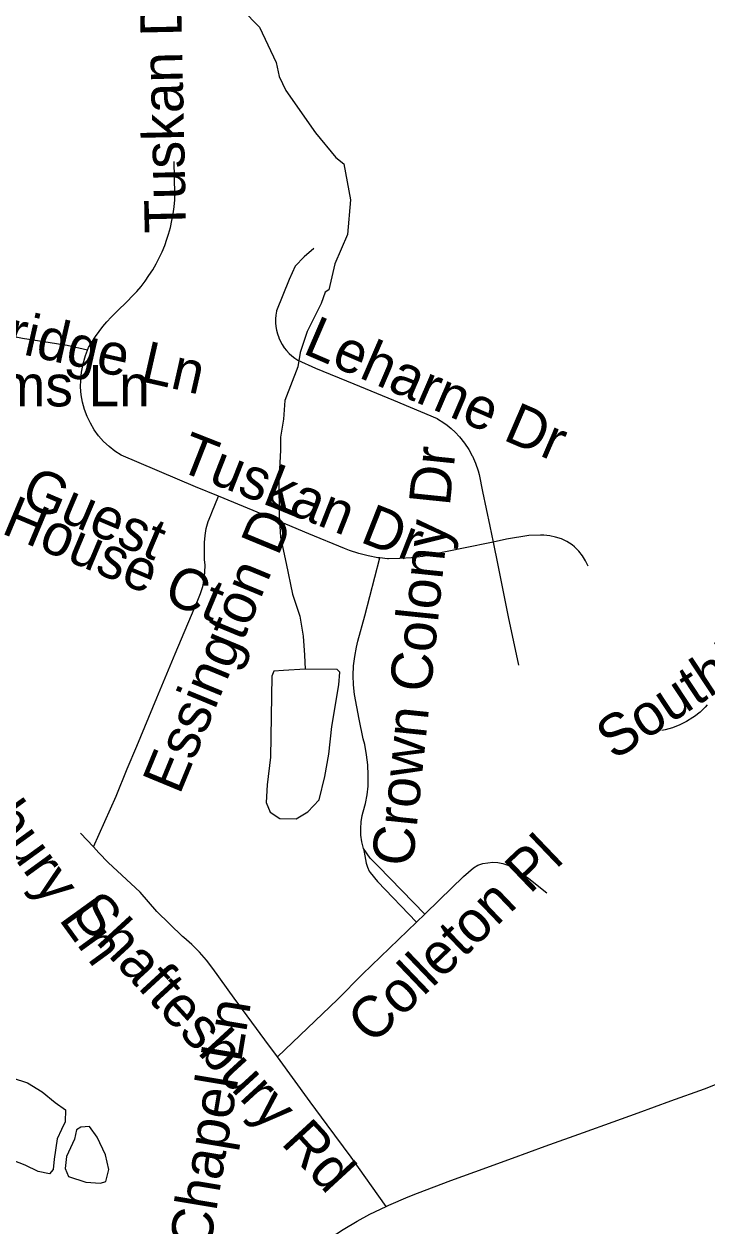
# Model space of a CAD drawing. Extents: x 1383679 to 1536984, y 460658 to 651027.
# Drawn here: x 1470144 to 1471713, y 503296 to 506059 of the extents above; entities that cross this region are included whole.
import ezdxf

# ---------------------------------------------------------------- set-up
doc = ezdxf.new("R2010")
doc.units = 0
for name, color, linetype in [('Exist Hydrographic Misc Water Feature', 7, 'Continuous'), ('Exist Road Non-System Type 51', 7, 'Continuous'), ('Exist Road Non-System Type 51 Label', 7, 'Continuous')]:
    doc.layers.add(name, color=color, linetype=linetype)

msp = doc.modelspace()

# ---------------------------------------------------------------- linework, layer by layer
at = {"layer": 'Exist Hydrographic Misc Water Feature'}
for points in [[(1470606, 506133.2), (1470684.4, 506051.5), (1470722.8, 505970.7), (1470730.1, 505938.6), (1470745.5, 505906.2), (1470813.6, 505808.8), (1470860.5, 505751.9), (1470878.3, 505737.5), (1470894, 505654.5), (1470887, 505575.3), (1470857.7, 505507.9), (1470844.2, 505448.2), (1470835.8, 505442.3), (1470826.4, 505416.2), (1470794, 505351.8), (1470778.6, 505303.4), (1470772.7, 505271.1), (1470742.7, 505193.4)], [(1470742.7, 505193.4), (1470740, 505150.7), (1470733.3, 505109.1), (1470732.7, 505079.5), (1470729.4, 505007.3), (1470730, 504929.4), (1470733.1, 504879.3), (1470746, 504819.1), (1470760.7, 504748.3), (1470777.7, 504697.8), (1470784.9, 504651.7), (1470788.2, 504608.2), (1470789.5, 504576.2)], [(1470789.5, 504576.2), (1470739.6, 504573), (1470717.4, 504571), (1470713.2, 504559.6), (1470711.6, 504466.9), (1470709.8, 504373.4), (1470702.6, 504309.6), (1470699.9, 504269.4), (1470709.4, 504247.1), (1470731.2, 504232.7), (1470769.3, 504231.9), (1470795.5, 504247.8), (1470822, 504275.2), (1470835, 504329), (1470844, 504380.6), (1470851.2, 504444.4), (1470867, 504540.1), (1470869.5, 504568.8), (1470863.6, 504574.7), (1470789.5, 504576.2)], [(1470050.3, 503536.6), (1470047.2, 503589.2), (1470051.6, 503612.8), (1470055.9, 503630.8), (1470072.1, 503636.3), (1470092.1, 503638.3), (1470116.1, 503636.2), (1470151.9, 503624.8), (1470185.6, 503604.4), (1470215.1, 503580), (1470238.8, 503563.1), (1470238.4, 503535.2), (1470230, 503517.3), (1470219.6, 503496.2), (1470212.8, 503449.6), (1470210.3, 503425.8), (1470202.1, 503416.1), (1470176.2, 503420.8), (1470146.3, 503435.3), (1470108.7, 503450), (1470090.9, 503461.9), (1470069.4, 503488.6), (1470059.8, 503510.9), (1470050.3, 503536.6)], [(1470259.6, 503495.4), (1470240.9, 503455.6), (1470238.3, 503427.7), (1470246, 503409.5), (1470285.8, 503396.4), (1470319.7, 503394.1), (1470331.8, 503397.9), (1470338.3, 503425.7), (1470331, 503459.5), (1470311.7, 503500.1), (1470294.2, 503524.3), (1470274.1, 503523), (1470263.9, 503516.7), (1470259.6, 503495.4)]]:
    msp.add_lwpolyline(points, dxfattribs=at)
at = {"layer": 'Exist Road Non-System Type 51'}
for p, q in [((1470303, 504167.1), (1470273.1, 504199.2)), ((1471045.6, 503994.4), (1471064.8, 504013))]:
    msp.add_line(p, q, dxfattribs=at)
for points in [[(1470289.4, 505309.5), (1470291.6, 505315.6), (1470307.5, 505340.2), (1470325, 505363.2), (1470334, 505374.4), (1470343.6, 505385.1), (1470353.7, 505395.2), (1470356.8, 505398.1), (1470381.3, 505422.1), (1470392.4, 505432.9), (1470402.8, 505444.1), (1470412.7, 505455.8), (1470421.9, 505467.9), (1470430.6, 505480.6), (1470430.6, 505480.6), (1470439.3, 505493.9), (1470447.2, 505507.3), (1470454.5, 505521), (1470461, 505535.2), (1470466.9, 505549.6), (1470472.1, 505564.3), (1470475.6, 505575.8), (1470479.9, 505591.4), (1470483.5, 505607), (1470486.4, 505622.8), (1470488.5, 505638.7), (1470489.8, 505654.7), (1470490.4, 505667.8), (1470488.7, 505742.6)], [(1470810, 505543), (1470787.4, 505523.5), (1470766.9, 505502.5), (1470752.7, 505471.2), (1470724.2, 505399.4), (1470724, 505398.5), (1470722.5, 505389.7), (1470721.8, 505381), (1470721.8, 505372.2), (1470722.6, 505363.6), (1470724, 505355), (1470726.2, 505346.5), (1470729.1, 505338.1), (1470729.4, 505337.2), (1470733, 505329.2), (1470737.1, 505321.8), (1470741.8, 505314.7), (1470747.1, 505308), (1470753, 505301.8), (1470759.3, 505296.1), (1470766.1, 505290.9), (1470773.1, 505286.5), (1470813.6, 505268.1), (1470901.9, 505231.7), (1470992.6, 505194.4), (1471093.3, 505151.8), (1471096.3, 505150.1), (1471106.5, 505143.8), (1471116.3, 505136.7), (1471125.6, 505129), (1471134.4, 505120.6), (1471144.7, 505109.6), (1471155.8, 505095.7), (1471165.7, 505080.9), (1471173.8, 505066), (1471174.2, 505065.3), (1471181.3, 505049), (1471187, 505032.1), (1471189.3, 505023.1), (1471197.6, 504984.5), (1471214, 504904.2), (1471221.6, 504867.9)], [(1470289.4, 505309.5), (1470242.9, 505319.8), (1470140.2, 505335.8), (1470071.5, 505349.5)], [(1470590.2, 504973.2), (1470537.5, 504994.7), (1470367, 505067.5), (1470352.5, 505076.9), (1470338.9, 505087.5), (1470326.4, 505099.4), (1470315, 505112.3), (1470304.8, 505126.3), (1470296, 505141.1), (1470288.5, 505156.6), (1470282.5, 505172.8), (1470278, 505189.5), (1470275, 505206.5), (1470273.6, 505223.7), (1470273.8, 505241), (1470275.6, 505258.2), (1470279.4, 505277.7), (1470284.8, 505296.9), (1470289.4, 505309.5)], [(1470303, 504167.1), (1470355, 504284.2), (1470381, 504347.1), (1470402.6, 504399.2), (1470449, 504510.1), (1470490.7, 504610.7), (1470543.1, 504734.5), (1470549.5, 504749.9), (1470554.3, 504765.8), (1470557.6, 504782.1), (1470559.4, 504798.6), (1470559.6, 504815.2), (1470558.7, 504828.1), (1470558.5, 504866.8), (1470559.8, 504883.1), (1470562.5, 504899.2), (1470566.9, 504914.9), (1470572.7, 504930.2), (1470575.3, 504935.8), (1470590.2, 504973.2)], [(1470961.7, 504831.6), (1470956.7, 504832.1), (1470934.5, 504836.2), (1470912.7, 504841.7), (1470891.3, 504848.8), (1470880.5, 504853), (1470798.3, 504886.8), (1470692.3, 504931.6), (1470590.2, 504973.2)], [(1471221.6, 504867.9), (1471153.5, 504854), (1471085.9, 504840), (1471060, 504835.1), (1471033.8, 504831.7), (1471007.5, 504829.9), (1470981.1, 504829.6), (1470979.1, 504829.7), (1470961.7, 504831.6)], [(1471439.9, 504812.4), (1471434.2, 504824.8), (1471427, 504836.5), (1471418.6, 504847.2), (1471409, 504857), (1471403.1, 504862), (1471391.2, 504869.2), (1471378.6, 504875.1), (1471365.4, 504879.4), (1471351.8, 504882.3), (1471338, 504883.6), (1471330.3, 504883.6), (1471303.9, 504882.8), (1471252.8, 504874.3), (1471221.6, 504867.9)], [(1471221.6, 504867.9), (1471232.7, 504815), (1471255.9, 504696.3), (1471280.1, 504585.2)], [(1470923.9, 504163.7), (1470920.2, 504178.6), (1470918, 504193.9), (1470917.4, 504209.2), (1470918.4, 504224.6), (1470921, 504239.7), (1470923, 504247.7), (1470928.2, 504267), (1470932, 504286.6), (1470934.2, 504306.5), (1470934.3, 504308.1), (1470934.7, 504331.8), (1470933.6, 504355.6), (1470930.8, 504379.2), (1470926.5, 504402.6), (1470923.4, 504415.8), (1470914, 504461.1), (1470903.1, 504517.8), (1470900.8, 504539.6), (1470900.1, 504561.5), (1470901, 504583.4), (1470903.5, 504605.1), (1470907.5, 504626.7), (1470910.8, 504640), (1470926.5, 504698.3), (1470961.7, 504831.6)], [(1471713.8, 504493.6), (1471708.9, 504488.1), (1471697.3, 504477.1), (1471684.6, 504467.3), (1471681, 504464.9), (1471666.2, 504455.6), (1471650.6, 504447.7), (1471634.3, 504441.2), (1471617.5, 504436.3), (1471609.6, 504434.5)], [(1470725.8, 503684.5), (1470696.9, 503724), (1470626.4, 503819.9), (1470577.3, 503887.6), (1470562.6, 503906.9), (1470546.6, 503925.3), (1470529.4, 503942.6), (1470511.2, 503958.8), (1470507.9, 503961.4), (1470449, 504018.7), (1470410.2, 504063.1), (1470337.1, 504131.5), (1470315.5, 504153.7), (1470303, 504167.1)], [(1471064.8, 504013), (1470957.9, 504122.6), (1470939.1, 504141.3), (1470923.9, 504163.7)], [(1470923.9, 504163.7), (1470930.3, 504130.1), (1470933, 504120.6), (1470937.1, 504111.7), (1470939.2, 504108.4), (1470955.9, 504087.6), (1471045.6, 503994.4)], [(1471064.8, 504013), (1471098.5, 504045.5), (1471153.6, 504099.2), (1471176.4, 504118.8), (1471186.9, 504125), (1471198.2, 504128.9), (1471209.3, 504130.9), (1471221, 504131.9), (1471232.8, 504131.4), (1471244.3, 504129.2), (1471255.5, 504125.6), (1471266.1, 504120.4), (1471269.9, 504118.1), (1471303.4, 504094.9), (1471345, 504061.7)], [(1470725.8, 503684.5), (1470863.9, 503816.6), (1470921.6, 503874.7), (1471045.6, 503994.4)], [(1470975.9, 503340.6), (1470982.2, 503343.6), (1471026.8, 503362.9), (1471047.7, 503371.3), (1471124.3, 503400.6), (1471179.6, 503420.7), (1471266.4, 503451.9), (1471341.7, 503479), (1471429.1, 503510.5), (1471497.9, 503535.2), (1471555.2, 503556.1), (1471630, 503583.3), (1471707.8, 503611.4), (1471801.5, 503648.5), (1471851.6, 503669.2), (1471902.4, 503688.5), (1471953.6, 503706.4), (1471961, 503708.8), (1472050.3, 503738.2), (1472113, 503757.7)], [(1470975.9, 503340.6), (1470895.3, 503454.1), (1470840.5, 503528.5), (1470801.1, 503581.6), (1470725.8, 503684.5)], [(1470554.6, 502902.4), (1470573.7, 502933.7), (1470612.1, 502994.1), (1470639.4, 503042.7), (1470655.5, 503069.6), (1470672.8, 503095.7), (1470690.6, 503119.7), (1470732.9, 503166.2), (1470765.1, 503200.1), (1470791.7, 503224.4), (1470819.4, 503247.5), (1470846.1, 503267.9), (1470877.1, 503288.1), (1470908.9, 503307), (1470938.2, 503322.8), (1470975.9, 503340.6)]]:
    msp.add_lwpolyline(points, dxfattribs=at)

# ---------------------------------------------------------------- texts
at = {"layer": 'Exist Road Non-System Type 51 Label'}
for s, rotation, p in [('Chalyce Ln', 54.7827, (1469922.6, 505963.1)), ('Tuskan Dr', 91.2189, (1470516.1, 505579.1)), ('Middlebridge Ln', 347.1554, (1469664.8, 505407.9)), ('Leharne Dr', 336.6476, (1470781.4, 505302.9)), ('Prince Williams Ln', 0.0008, (1469387.9, 505179.9)), ('Tuskan Dr', 338.5239, (1470492.6, 505034.7)), ('Crown Colony Dr', 84.1149, (1471036.7, 504120.3)), ('Guest', 337.0118, (1470131.1, 504957.3)), ('Essington Dr', 67.5743, (1470501.1, 504285.1)), ('House Ct', 337.2497, (1470088.7, 504889.3)), ('Southby Ct', 33.3891, (1471499.8, 504365.1)), ('Shaftesbury Ln', 305.9532, (1469803.1, 504578.4)), ('Colleton Pl', 43.7551, (1470943.8, 503710.2)), ('Shaftesbury Rd', 312.5943, (1470249.3, 504010.5)), ('Mays Chapel Ln', 80.5357, (1470514.6, 502903.7))]:
    msp.add_text(s, height=95, rotation=rotation, dxfattribs=at).set_placement(p)

doc.saveas('drawing.dxf')
